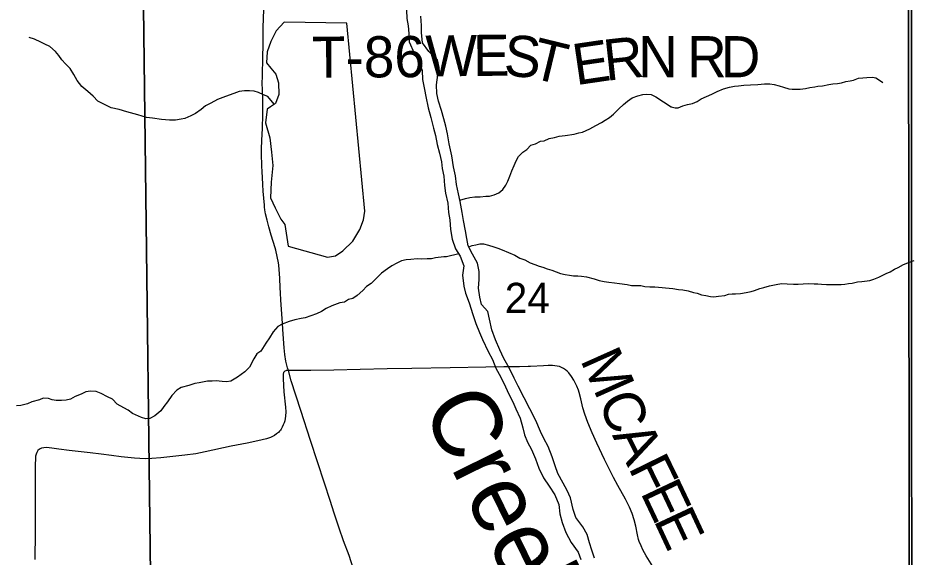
# Model space of a CAD drawing. Extents: x 1985906 to 2360102, y 891258 to 1222054.
# Drawn here: x 2102102 to 2108640, y 1037407 to 1041341 of the extents above; entities that cross this region are included whole.
import ezdxf

# ---------------------------------------------------------------- set-up
doc = ezdxf.new("R2010")
doc.units = 0
for name, color, linetype in [('GM_X_County_Road', 7, 'Continuous'), ('GM_X_Major_River', 7, 'Continuous'), ('GM_X_Major_River_Text', 7, 'Continuous'), ('GM_X_Minor_Lake', 7, 'Continuous'), ('GM_X_Minor_River', 7, 'Continuous'), ('GM_X_Section', 7, 'Continuous'), ('GM_X_Section_Text', 7, 'Continuous'), ('GM_X_Township', 7, 'Continuous'), ('GM_X_Township_Road', 7, 'Continuous'), ('GM_X_Township_Road_Text', 7, 'Continuous')]:
    doc.layers.add(name, color=color, linetype=linetype)

msp = doc.modelspace()

# ---------------------------------------------------------------- linework, layer by layer
at = {"layer": 'GM_X_County_Road'}
for points in [[(2104077.2, 1038767.9), (2104071, 1038788.8), (2104059.6, 1038836.9), (2104051.2, 1038885.5), (2104045.7, 1038934.6), (2104038.4, 1039032.9), (2104031.7, 1039147.4), (2104022.4, 1039282.9), (2104019.3, 1039336.7), (2104017.3, 1039372.4), (2104014.8, 1039442.3), (2104010.9, 1039506.1), (2104007.9, 1039537.6), (2104005.7, 1039553.4), (2103996.1, 1039600.8), (2103984.9, 1039647.7), (2103980.8, 1039663.5), (2103952.1, 1039755.6), (2103933.9, 1039818.2), (2103921.3, 1039865.6), (2103910, 1039912.5), (2103905.4, 1039940.5), (2103903.1, 1039959.5), (2103902.2, 1039974.2), (2103897.5, 1040026.8), (2103894.4, 1040077.5), (2103891, 1040127), (2103887.5, 1040176.5), (2103884.9, 1040217.3), (2103884, 1040263.3), (2103881.2, 1040350.2), (2103881.8, 1040391), (2103883.5, 1040442.2), (2103885.3, 1040498), (2103887.2, 1040530.1), (2103888.4, 1040562.3), (2103890.3, 1040611.1), (2103891.3, 1040692.3), (2103891, 1040724.5), (2103889.7, 1040771.4), (2103888.4, 1040802), (2103887.7, 1040817.9), (2103886.7, 1040865.7), (2103887.4, 1040913.8), (2103890.7, 1041059.3), (2103893.1, 1041140.6), (2103894, 1041173), (2103894.4, 1041270.9), (2103898.2, 1041402.1)], [(2104551, 1037325.9), (2104520.2, 1037418.1), (2104480.6, 1037525.9), (2104448.4, 1037619), (2104412.9, 1037728.2), (2104381.8, 1037821.5), (2104340.3, 1037946.1), (2104238.2, 1038257.8), (2104169.4, 1038475.8), (2104098.9, 1038694.3), (2104077.2, 1038767.9)]]:
    msp.add_lwpolyline(points, dxfattribs=at)
at = {"layer": 'GM_X_Major_River'}
for points in [[(2104939.5, 1041398.5), (2104943.8, 1041336.4), (2104952.1, 1041284.4), (2104956.4, 1041228.3), (2104960.8, 1041166.3), (2104995.2, 1041084.4), (2105029.6, 1041022.5), (2105053.9, 1040958.5), (2105056.3, 1040892.5), (2105072.7, 1040818.4), (2105080.9, 1040768.4), (2105097.4, 1040684.4), (2105117.8, 1040614.4), (2105138.2, 1040536.4), (2105152.5, 1040482.4), (2105164.9, 1040418.4), (2105181.2, 1040354.4), (2105195.5, 1040292.4), (2105201.8, 1040242.4), (2105212.1, 1040186.4), (2105218.5, 1040118.3), (2105224.8, 1040062.3), (2105241.2, 1039990.3), (2105247.6, 1039922.2), (2105255.9, 1039868.2), (2105262.3, 1039798.1), (2105272.6, 1039728.1), (2105299, 1039656.1), (2105331.3, 1039604.2), (2105359.7, 1039532.3), (2105350.1, 1039464.2), (2105358.5, 1039384.1), (2105370.8, 1039332.1), (2105397.2, 1039262.1), (2105423.6, 1039178.2), (2105446, 1039112.2), (2105472.4, 1039046.3), (2105494.7, 1038994.3), (2105537.1, 1038908.5), (2105569.4, 1038848.6), (2105593.8, 1038786.6), (2105630.1, 1038720.7), (2105664.5, 1038648.8), (2105688.8, 1038596.9), (2105717.1, 1038541), (2105739.4, 1038489), (2105769.8, 1038421.1), (2105790.2, 1038351.2), (2105802.4, 1038299.2), (2105824.7, 1038245.2), (2105853, 1038193.3), (2105883.4, 1038123.4), (2105905.8, 1038055.4), (2105940.1, 1037985.5), (2105982.5, 1037925.7), (2106024.8, 1037861.8), (2106053.2, 1037791.9), (2106059.6, 1037721.8), (2106077.9, 1037659.9), (2106104.3, 1037585.9), (2106142.7, 1037514), (2106193.1, 1037442.2), (2106213.4, 1037390.3)], [(2105050.4, 1041234.9), (2105050.1, 1041285), (2105043.7, 1041355)], [(2106313.3, 1037398.9), (2106295, 1037458.8), (2106276.7, 1037510.8), (2106260.4, 1037572.8), (2106228.1, 1037628.7), (2106177.7, 1037696.5), (2106157.4, 1037754.5), (2106136.9, 1037840.4), (2106112.6, 1037894.4), (2106084.3, 1037946.3), (2106046, 1038018.2), (2106025.7, 1038072.1), (2106003.3, 1038140.1), (2105974.9, 1038214), (2105942.6, 1038271.9), (2105918.3, 1038323.9), (2105883.9, 1038403.8), (2105756.5, 1038655.4), (2105726.2, 1038713.3), (2105689.8, 1038787.2), (2105651.4, 1038857.1), (2105621.1, 1038919), (2105590.6, 1038992.9), (2105564.3, 1039064.8), (2105545.8, 1039142.8), (2105533.5, 1039198.8), (2105489.2, 1039250.7), (2105475, 1039302.7), (2105466.6, 1039370.7), (2105470.2, 1039432.8), (2105469.9, 1039490.9), (2105457.6, 1039550.9), (2105421.2, 1039618.8), (2105390.9, 1039678.7), (2105380.6, 1039732.7), (2105372.3, 1039786.7), (2105355.9, 1039862.8), (2105345.6, 1039922.8), (2105331.1, 1040000.8), (2105320.8, 1040056.8), (2105306.5, 1040124.8), (2105298.1, 1040188.9), (2105283.7, 1040254.9), (2105271.3, 1040334.9), (2105252.8, 1040422.9), (2105240.4, 1040495), (2105228.1, 1040551), (2105213.8, 1040605), (2105195.5, 1040666.9), (2105175.1, 1040734.9), (2105162.8, 1040788.9), (2105158.5, 1040853), (2105168.1, 1040925.2), (2105177.8, 1040979.3), (2105165.5, 1041035.3), (2105103.1, 1041097), (2105056.8, 1041160.8), (2105050.4, 1041234.9)]]:
    msp.add_lwpolyline(points, dxfattribs=at)
at = {"layer": 'GM_X_Minor_Lake'}
for points in [[(2104504.1, 1041303.8), (2104046, 1041311.2), (2103988.4, 1041246.7), (2103948.8, 1041170.4), (2103923.3, 1041094.1), (2103917.7, 1041014), (2103949.9, 1040974.1), (2103986.2, 1040930.3), (2104004.5, 1040868.3), (2104007, 1040782.2), (2103983.3, 1040717.9), (2103947.4, 1040693.7), (2103923.6, 1040675.5), (2103910.1, 1040575.3), (2103942.7, 1040467.4), (2103953.3, 1040361.3), (2103963.8, 1040265.2), (2103952.5, 1040142.9), (2103947.1, 1040028.8), (2103981.5, 1039954.9), (2104022, 1039873), (2104052.2, 1039835.1), (2104075, 1039677), (2104363.5, 1039594.6), (2104421.4, 1039604.9), (2104475.2, 1039641.3), (2104548.8, 1039711.8), (2104600.3, 1039798.2), (2104625.9, 1039868.5), (2104635.6, 1039930.6)], [(2104635.6, 1039930.6), (2104504.1, 1041303.8)]]:
    msp.add_lwpolyline(points, dxfattribs=at)
at = {"layer": 'GM_X_Minor_River'}
for points in [[(2103973.2, 1040711.1), (2103928.4, 1040767.2), (2103896.2, 1040779.1), (2103858.1, 1040797), (2103828, 1040806.9), (2103793.9, 1040808.8), (2103755.8, 1040808.6), (2103717.8, 1040804.4), (2103677.8, 1040790.2), (2103645.7, 1040778), (2103599.8, 1040759.7), (2103559.7, 1040745.5), (2103509.8, 1040719.2), (2103471.8, 1040700.9), (2103439.9, 1040672.7), (2103398, 1040644.4), (2103366, 1040626.2), (2103322, 1040607.9), (2103294, 1040601.7), (2103253.9, 1040595.5), (2103207.9, 1040595.3), (2103151.7, 1040599.1), (2103085.5, 1040610.8), (2103041.4, 1040614.6), (2102977.2, 1040634.4), (2102896.9, 1040656.1), (2102840.7, 1040673.9), (2102782.6, 1040685.7), (2102724.3, 1040713.6), (2102686.1, 1040733.5), (2102651.9, 1040769.4), (2102613.6, 1040803.4), (2102569.3, 1040841.3), (2102535, 1040885.4), (2102510.8, 1040929.4), (2102482.5, 1040973.4), (2102450.2, 1041007.4), (2102422, 1041035.4), (2102399.8, 1041067.4), (2102377.6, 1041095.4), (2102335.3, 1041133.4), (2102299.2, 1041149.3), (2102269.1, 1041165.2), (2102222.9, 1041187.1), (2102184.7, 1041199)], [(2106875.4, 1040693.9), (2106873.4, 1040691.8), (2106901.6, 1040684.2), (2106925.7, 1040686.5), (2106959.6, 1040699), (2106991.6, 1040709.5), (2107029.7, 1040716), (2107063.6, 1040732.5), (2107091.5, 1040750.9), (2107131.5, 1040767.5), (2107169.4, 1040784), (2107209.3, 1040804.6), (2107255.2, 1040823.3), (2107299.3, 1040835.9), (2107335.3, 1040844.4), (2107365.4, 1040846.8), (2107403.5, 1040851.4), (2107453.7, 1040852), (2107505.9, 1040854.7), (2107556, 1040859.4), (2107594.1, 1040859.9), (2107626.3, 1040856.3), (2107662.6, 1040844.8), (2107694.9, 1040837.2), (2107733.2, 1040823.7), (2107757.3, 1040822), (2107787.4, 1040820.4), (2107815.6, 1040820.8), (2107853.6, 1040827.3), (2107885.7, 1040833.7), (2107921.8, 1040838.2), (2107945.8, 1040842.6), (2107977.9, 1040847), (2108023.9, 1040855.6), (2108054, 1040860.1), (2108088.1, 1040862.5), (2108118.2, 1040868.9), (2108150.2, 1040877.4), (2108180.2, 1040881.8), (2108204.3, 1040888.1), (2108242.3, 1040900.7), (2108272.3, 1040905.1), (2108302.4, 1040907.5), (2108344.5, 1040910.1), (2108368.7, 1040904.4), (2108395.1, 1040886.7), (2108419.4, 1040870.9)], [(2105329, 1040012.4), (2105371, 1040025), (2105403.1, 1040031.1), (2105439.1, 1040035.3), (2105479.2, 1040035.5), (2105519.2, 1040039.7), (2105547.3, 1040041.8), (2105581.3, 1040050), (2105615.3, 1040064.2), (2105643.2, 1040090.4), (2105665.1, 1040120.7), (2105681, 1040150.8), (2105694.8, 1040187), (2105708.6, 1040225.3), (2105726.5, 1040265.5), (2105740.3, 1040297.7), (2105758.2, 1040329.9), (2105790.1, 1040362.2), (2105818, 1040382.4), (2105847.9, 1040412.6), (2105881.9, 1040422.8), (2105917.9, 1040441), (2105945.9, 1040445.2), (2105981.9, 1040461.4), (2106020, 1040469.6), (2106056, 1040477.8), (2106100, 1040484), (2106164.1, 1040492.4), (2106198.1, 1040502.5), (2106226.2, 1040508.7), (2106278.1, 1040531), (2106324.1, 1040555.3), (2106364.1, 1040577.6), (2106392, 1040595.8), (2106424, 1040616), (2106451.9, 1040638.2), (2106491.8, 1040678.6), (2106525.7, 1040710.8), (2106553.6, 1040733), (2106589.6, 1040757.3), (2106629.6, 1040773.5), (2106667.6, 1040781.8), (2106695.6, 1040783.9), (2106727.7, 1040782), (2106761.9, 1040766.1), (2106873.4, 1040691.8)], [(2105394.7, 1039671.1), (2105418.9, 1039681.9), (2105446.9, 1039686), (2105475, 1039694.2), (2105503, 1039692.3), (2105539.1, 1039682.4), (2105579.3, 1039670.5), (2105607.4, 1039660.7), (2105639.5, 1039648.7), (2105685.7, 1039628.9), (2105731.9, 1039611), (2105768.1, 1039589.1), (2105804.2, 1039577.2), (2105844.4, 1039553.3), (2105878.5, 1039543.4), (2105908.7, 1039529.5), (2105936.7, 1039523.6), (2105966.9, 1039509.7), (2106001, 1039501.8), (2106033.1, 1039487.9), (2106065.2, 1039476), (2106099.3, 1039468.2), (2106131.4, 1039464.3), (2106159.5, 1039460.4), (2106191.6, 1039458.5), (2106219.6, 1039456.6), (2106255.7, 1039452.8), (2106309.9, 1039437), (2106348, 1039425.1), (2106384.2, 1039417.2), (2106418.2, 1039413.4), (2106460.4, 1039407.5), (2106496.5, 1039403.7), (2106552.6, 1039395.9), (2106584.7, 1039390), (2106614.8, 1039390.2), (2106650.8, 1039388.3), (2106680.9, 1039382.5), (2106717, 1039378.6), (2106753.1, 1039378.8), (2106886.6, 1039368.2)], [(2105321.3, 1039620.4), (2105232.2, 1039598.5), (2105212.9, 1039598.6), (2105152.9, 1039590.3), (2105122.8, 1039584.2), (2105090.8, 1039584), (2105052.7, 1039581.8), (2105018.6, 1039583.7), (2104972.6, 1039579.4), (2104938.5, 1039575.3), (2104904.5, 1039569.1), (2104870.5, 1039550.9), (2104832.5, 1039532.6), (2104802.6, 1039510.4), (2104758.7, 1039478.1), (2104728.8, 1039449.8), (2104682.9, 1039403.5), (2104647, 1039381.2), (2104621.1, 1039353), (2104579.2, 1039316.7), (2104547.2, 1039294.4), (2104517.2, 1039286.2), (2104487.3, 1039268), (2104453.2, 1039261.9), (2104395.2, 1039241.5), (2104353.2, 1039221.3), (2104319.3, 1039199), (2104283.3, 1039182.8), (2104241.3, 1039168.5), (2104199.3, 1039152.3), (2104171.3, 1039148.2), (2104125.2, 1039137.9), (2104083.2, 1039125.7), (2104031.2, 1039107.4), (2103999.3, 1039089.2), (2103967.4, 1039050.8), (2103939.6, 1039006.6), (2103913.7, 1038968.3), (2103876, 1038909.9), (2103848, 1038889.7), (2103826.1, 1038853.5), (2103792.4, 1038793.1), (2103760.5, 1038758.8), (2103704.6, 1038720.4), (2103656.7, 1038692.1), (2103626.6, 1038685.9), (2103592.6, 1038687.8), (2103550.5, 1038693.6), (2103520.4, 1038691.4), (2103486.3, 1038691.3), (2103426.3, 1038679), (2103394.3, 1038672.8), (2103350.2, 1038658.5), (2103294.2, 1038644.2), (2103262.2, 1038626), (2103226.4, 1038585.7), (2103194.6, 1038541.4), (2103168.7, 1038507.2), (2103146.8, 1038474.9), (2103102.9, 1038438.6), (2103064.9, 1038418.3), (2103036.9, 1038416.2), (2103004.8, 1038426.1), (2102938.5, 1038455.9), (2102908.3, 1038479.9), (2102876.2, 1038495.8), (2102825.9, 1038523.7), (2102793.7, 1038559.6), (2102755.5, 1038577.5), (2102709.3, 1038601.4), (2102673.2, 1038615.3), (2102633.1, 1038617.1), (2102597, 1038612.9), (2102565.1, 1038596.7), (2102521.1, 1038578.5), (2102487.1, 1038560.2), (2102455.1, 1038552.1), (2102421, 1038549.9), (2102380.9, 1038549.7), (2102352.9, 1038553.6), (2102324.8, 1038563.5), (2102286.7, 1038567.4), (2102258.7, 1038555.2), (2102202.6, 1038540.9), (2102172.7, 1038526.7), (2102122.6, 1038514.4), (2102090.6, 1038510.3)], [(2106886.6, 1039368.2), (2106926.8, 1039360.7), (2106959, 1039357.1), (2106997.3, 1039349.6), (2107035.6, 1039338.1), (2107063.8, 1039332.4), (2107094, 1039320.8), (2107126.2, 1039315.2), (2107160.4, 1039309.7), (2107184.6, 1039306), (2107218.7, 1039310.4), (2107264.8, 1039317.1), (2107292.8, 1039325.5), (2107318.9, 1039327.8), (2107343, 1039328.1), (2107379.1, 1039330.6), (2107421.2, 1039337.2), (2107457.2, 1039345.7), (2107481.2, 1039352), (2107521.2, 1039366.6), (2107551.2, 1039375), (2107591.2, 1039387.6), (2107651.3, 1039398.4), (2107681.4, 1039402.9), (2107719.5, 1039401.4), (2107767.8, 1039398), (2107801.9, 1039398.4), (2107874.1, 1039403.4), (2107918.3, 1039402), (2107944.5, 1039400.4), (2107972.6, 1039398.7), (2108006.8, 1039395.2), (2108115.2, 1039396.6), (2108141.3, 1039399), (2108169.3, 1039403.4), (2108195.4, 1039405.7), (2108233.4, 1039416.2), (2108265.5, 1039418.7), (2108323.7, 1039425.5), (2108353.7, 1039435.9), (2108389.6, 1039450.4), (2108413.6, 1039462.8), (2108443.5, 1039477.2), (2108473.5, 1039489.7), (2108505.4, 1039508.1), (2108531.3, 1039520.5), (2108571.2, 1039541.1), (2108615.1, 1039559.8), (2108649.1, 1039572.2)]]:
    msp.add_lwpolyline(points, dxfattribs=at)
at = {"layer": 'GM_X_Section'}
for points in [[(2108607.2, 1041541.2), (2114352.9, 1041541.2), (2114398.2, 1036216.2), (2108612.2, 1036278.1), (2108614.1, 1036304.1), (2108608, 1041419.2)], [(2103020.2, 1041420.1), (2103084, 1036099.3), (2097550.9, 1036060.4), (2097537, 1041391.5)], [(2108608, 1041419.2), (2108614.1, 1036304.1), (2103084, 1036099.3), (2103020.2, 1041420.1)]]:
    msp.add_lwpolyline(points, close=True, dxfattribs=at)
at = {"layer": 'GM_X_Township'}
for points in [[(2108590.2, 1057156.5), (2108639.5, 1052043.3), (2108637.1, 1049741.1), (2108630.4, 1047484.6), (2108627.5, 1046838.9), (2108612.5, 1046641.2), (2108630.4, 1044190.7), (2108630.3, 1044082.6), (2108629.3, 1041511.6), (2108630.8, 1034179.2), (2108627, 1033545.8), (2108551.5, 1029433), (2108528.9, 1027031.5), (2108514.5, 1025497.4), (2103772.2, 1025425.9), (2103219.4, 1025417.6), (2103068.8, 1025432.7), (2097635.3, 1025405.6), (2096078.3, 1025395), (2095094.6, 1025388.3), (2092097.4, 1025367.8)], [(2108630.8, 1034179.2), (2108629.3, 1041511.6), (2108630.3, 1044082.6), (2108630.4, 1044190.7), (2108612.5, 1046641.2), (2108627.5, 1046838.9), (2108630.4, 1047484.6), (2108637.1, 1049741.1), (2108639.5, 1052043.3), (2108590.2, 1057156.5)]]:
    msp.add_lwpolyline(points, dxfattribs=at)
at = {"layer": 'GM_X_Township_Road'}
for points in [[(2106751.5, 1037318.9), (2106691.8, 1037415.8), (2106667.4, 1037459.7), (2106653.8, 1037489.8), (2106640.8, 1037522.1), (2106635.6, 1037536.7), (2106628.3, 1037569), (2106614.3, 1037632), (2106603.1, 1037679.6), (2106587.3, 1037726.2), (2106568.2, 1037771.5), (2106538.9, 1037830.2), (2106483, 1037930.6), (2106452.5, 1037988.2), (2106437.4, 1038017), (2106387.2, 1038119.2), (2106331, 1038237.5), (2106296.3, 1038312.9), (2106265, 1038388.7), (2106241.9, 1038451.1), (2106228.4, 1038496.4), (2106213.5, 1038561.4), (2106201.4, 1038608.9), (2106196.7, 1038624.4), (2106184.9, 1038654.6), (2106177.8, 1038669.3), (2106162.7, 1038697.6), (2106145.1, 1038725.2), (2106125.2, 1038752.3), (2106113.8, 1038764.3), (2106100.8, 1038774.7), (2106087.2, 1038783.6), (2106072.6, 1038791.4), (2106057, 1038797.1), (2106039.8, 1038801.3), (2106024.7, 1038803.4), (2106006, 1038805.4), (2105975.2, 1038805.5), (2105941.9, 1038803.4), (2105845.5, 1038798.2), (2105827.8, 1038797.7), (2105765.8, 1038796.8), (2105650.1, 1038794.6), (2105520.4, 1038792.5), (2105258, 1038787.9), (2104979.1, 1038783.7), (2104798.7, 1038779.9), (2104601.3, 1038775), (2104408.6, 1038770.3), (2104240.8, 1038767.8), (2104126.7, 1038767.9), (2104092.6, 1038767.8), (2104077.2, 1038767.9)], [(2104077.2, 1038767.9), (2104074.9, 1038767.8), (2104065.2, 1038768.1), (2104061.5, 1038767.9), (2104057.7, 1038767.3), (2104052.7, 1038765.1), (2104049.3, 1038762.7), (2104046.6, 1038759.7), (2104044.6, 1038756.8), (2104042.8, 1038753.5), (2104041, 1038749.3), (2104040, 1038745.6), (2104039.3, 1038741.5), (2104038.4, 1038725.1), (2104038.9, 1038708.4), (2104045.1, 1038612.3), (2104055.5, 1038500.5), (2104057.6, 1038467.7), (2104057.1, 1038435.4), (2104054.5, 1038418.2), (2104050.3, 1038401.5), (2104045.6, 1038386.4), (2104039.4, 1038371.8), (2104031.6, 1038355.7), (2104023.7, 1038341.6), (2104019.1, 1038334.3), (2104013.3, 1038326), (2104004.5, 1038317.1), (2103990.4, 1038306.2), (2103976.1, 1038295.6), (2103962.2, 1038287.5), (2103946.1, 1038280.7), (2103916.6, 1038271.1), (2103853.3, 1038255.6), (2103775.7, 1038238.5), (2103660.6, 1038216.7), (2103469.3, 1038175.5), (2103400.6, 1038162), (2103321.9, 1038150.5), (2103146.3, 1038132.3), (2103080.7, 1038125.6), (2103031.7, 1038124.6), (2102954.1, 1038128.2), (2102856.2, 1038140.1), (2102786.3, 1038148.6), (2102710.9, 1038157.5), (2102630.1, 1038167), (2102563.4, 1038174.9), (2102476.9, 1038185.1), (2102399.7, 1038195), (2102366.4, 1038199.7), (2102348.7, 1038201.8), (2102331, 1038203.9), (2102309.6, 1038206), (2102291.4, 1038204.9), (2102275.2, 1038201.3), (2102259.1, 1038194), (2102248.1, 1038184.1), (2102239.3, 1038171.6), (2102234.1, 1038157.5), (2102231, 1038143.3), (2102229.4, 1038127), (2102228.8, 1038079.9), (2102228, 1038028.7), (2102228.6, 1037897.4), (2102227.9, 1037585.7), (2102226.6, 1037388.9)]]:
    msp.add_lwpolyline(points, dxfattribs=at)

# ---------------------------------------------------------------- texts
at = {"layer": 'GM_X_Major_River_Text'}
msp.add_text('Creek', height=500.18, rotation=296.25911, dxfattribs=at).set_placement((2105047.9, 1038497.2))
at = {"layer": 'GM_X_Section_Text'}
msp.add_text('24', height=221, rotation=0.00001, dxfattribs=at).set_placement((2105657.9, 1039187.6))
at = {"layer": 'GM_X_Township_Road_Text'}
for s, rotation, p in [('T-86', 0.34627, (2104250.5, 1040904.6)), ('W', 0.79129, (2105080.4, 1040912.8)), ('E', 0.5057, (2105427.6, 1040917.6)), ('S', 356.22464, (2105646.1, 1040919.8)), ('T', 346.34991, (2105834.6, 1040908.5)), ('E', 8.31367, (2106177.3, 1040849.8)), ('R', 6.2611, (2106396.5, 1040881.9)), ('N', 0.03643, (2106632.9, 1040908.3)), ('R', 0.00203, (2106989.2, 1040908.4)), ('D', 0.00001, (2107235.6, 1040908.4)), ('M', 294.05591, (2106206.2, 1038847.5)), ('C', 291.31074, (2106337.5, 1038553.7)), ('A', 296.63341, (2106439.4, 1038296.4)), ('F', 296.03595, (2106557.4, 1038061.1)), ('E', 295.38053, (2106645.8, 1037880.1)), ('E', 295.06234, (2106741.8, 1037677.7))]:
    msp.add_text(s, height=300, rotation=rotation, dxfattribs=at).set_placement(p)

doc.saveas('drawing.dxf')
